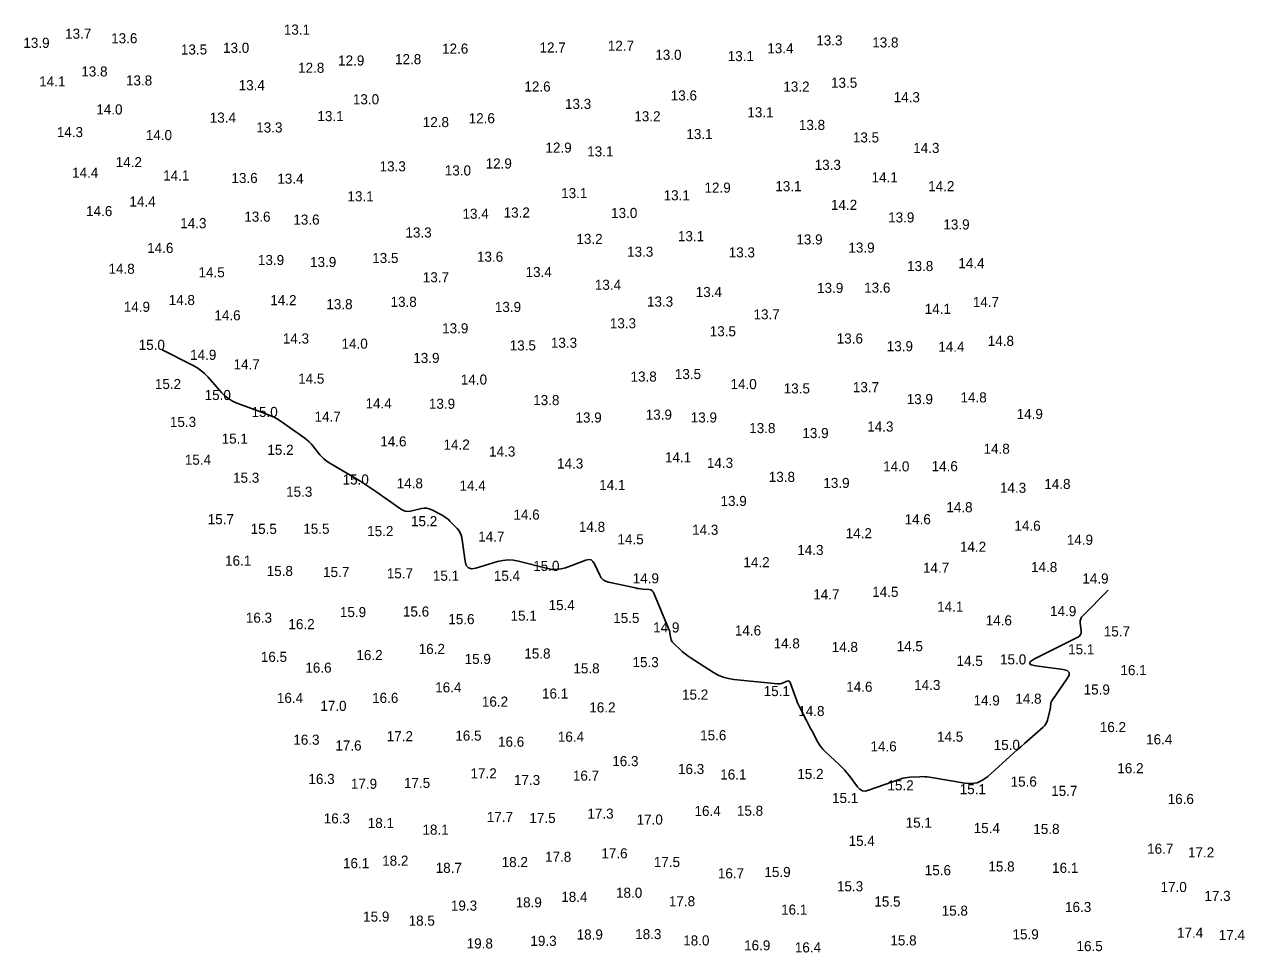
# Model space of a CAD drawing. Extents: x 1023796 to 1112670, y 656573 to 837340.
# Drawn here: x 1109748 to 1110353, y 665501 to 665961 of the extents above; entities that cross this region are included whole.
import ezdxf

# ---------------------------------------------------------------- set-up
doc = ezdxf.new("R2010")
doc.units = 0
doc.layers.add('V-CHAN-CONT-15FT', color=7, linetype='Continuous')
doc.layers.add('V-TOPO-SOUN', color=7, linetype='Continuous')

msp = doc.modelspace()

# ---------------------------------------------------------------- linework, layer by layer
at = {"layer": 'V-CHAN-CONT-15FT'}
msp.add_lwpolyline([(1109815.86, 665799.9), (1109830.86, 665792.39), (1109833.03, 665791.17), (1109835.06, 665789.76), (1109836.93, 665788.16), (1109838.66, 665786.37), (1109845.28, 665778.82), (1109847.02, 665777.06), (1109848.94, 665775.56), (1109851.04, 665774.32), (1109853.31, 665773.33), (1109866.91, 665768.42), (1109869.33, 665767.45), (1109871.66, 665766.32), (1109873.92, 665765.04), (1109876.09, 665763.59), (1109886.59, 665756.08), (1109887.69, 665755.23), (1109888.73, 665754.31), (1109889.71, 665753.32), (1109890.61, 665752.27), (1109894.11, 665747.89), (1109895.03, 665746.85), (1109896.02, 665745.89), (1109897.1, 665745.04), (1109898.27, 665744.27), (1109911.93, 665736.16), (1109914.46, 665734.62), (1109916.95, 665733.03), (1109919.42, 665731.39), (1109921.85, 665729.7), (1109934.05, 665721.01), (1109935.22, 665720.34), (1109936.44, 665719.95), (1109937.71, 665719.84), (1109939.04, 665720), (1109944.57, 665721.25), (1109945.87, 665721.43), (1109947.14, 665721.38), (1109948.38, 665721.11), (1109949.59, 665720.6), (1109954.45, 665718.07), (1109955.58, 665717.42), (1109956.64, 665716.7), (1109957.65, 665715.89), (1109958.6, 665715), (1109962.26, 665711.27), (1109963.09, 665710.29), (1109963.73, 665709.22), (1109964.18, 665708.07), (1109964.45, 665706.82), (1109966.08, 665695.05), (1109966.66, 665693.04), (1109967.74, 665691.81), (1109969.31, 665691.34), (1109971.37, 665691.66), (1109982.26, 665694.94), (1109984.85, 665695.53), (1109987.44, 665695.77), (1109990.05, 665695.64), (1109992.66, 665695.15), (1110007.07, 665691.44), (1110009.31, 665691.03), (1110011.54, 665690.97), (1110013.74, 665691.26), (1110015.93, 665691.89), (1110026.1, 665695.63), (1110027.46, 665695.92), (1110028.62, 665695.73), (1110029.57, 665695.04), (1110030.32, 665693.87), (1110032.9, 665688.2), (1110033.66, 665686.91), (1110034.63, 665685.91), (1110035.83, 665685.17), (1110037.24, 665684.71), (1110050.73, 665681.82), (1110051.55, 665681.65), (1110052.39, 665681.51), (1110053.22, 665681.4), (1110054.06, 665681.31), (1110057.43, 665681), (1110058.2, 665680.83), (1110058.85, 665680.49), (1110059.37, 665679.98), (1110059.76, 665679.28), (1110067.08, 665661.74), (1110067.31, 665661.14), (1110067.5, 665660.53), (1110067.65, 665659.91), (1110067.76, 665659.28), (1110068.13, 665656.74), (1110068.27, 665656.13), (1110068.51, 665655.57), (1110068.84, 665655.06), (1110069.26, 665654.59), (1110073.82, 665650.37), (1110074.75, 665649.54), (1110075.72, 665648.76), (1110076.73, 665648.02), (1110077.77, 665647.33), (1110089.4, 665639.97), (1110091.74, 665638.66), (1110094.19, 665637.66), (1110096.73, 665636.94), (1110099.38, 665636.52), (1110121.15, 665634.33), (1110121.76, 665634.3), (1110122.35, 665634.35), (1110122.94, 665634.48), (1110123.51, 665634.67), (1110125.79, 665635.61), (1110126.31, 665635.74), (1110126.75, 665635.67), (1110127.09, 665635.4), (1110127.35, 665634.92), (1110129.99, 665627.69), (1110130.52, 665626.3), (1110131.09, 665624.93), (1110131.7, 665623.57), (1110132.35, 665622.24), (1110135.43, 665616.18), (1110136.12, 665614.82), (1110136.83, 665613.47), (1110137.54, 665612.12), (1110138.26, 665610.77), (1110141.17, 665605.4), (1110141.94, 665604.09), (1110142.82, 665602.86), (1110143.79, 665601.71), (1110144.86, 665600.63), (1110151.93, 665594.08), (1110153.2, 665592.85), (1110154.4, 665591.56), (1110155.54, 665590.22), (1110156.63, 665588.83), (1110160.83, 665583.14), (1110161.96, 665581.97), (1110163.25, 665581.3), (1110164.68, 665581.14), (1110166.27, 665581.48), (1110182.03, 665587.08), (1110183.2, 665587.44), (1110184.38, 665587.72), (1110185.58, 665587.91), (1110186.79, 665588.01), (1110191.69, 665588.24), (1110192.91, 665588.26), (1110194.12, 665588.22), (1110195.34, 665588.12), (1110196.55, 665587.94), (1110214.07, 665584.99), (1110217.21, 665584.79), (1110220.14, 665585.27), (1110222.87, 665586.44), (1110225.4, 665588.3), (1110236.41, 665598.27), (1110238.2, 665599.89), (1110240, 665601.5), (1110241.81, 665603.1), (1110243.62, 665604.7), (1110252.93, 665612.88), (1110253.65, 665613.62), (1110254.24, 665614.43), (1110254.69, 665615.33), (1110255.01, 665616.31), (1110256.36, 665621.73), (1110256.44, 665622.07), (1110256.5, 665622.42), (1110256.55, 665622.77), (1110256.58, 665623.13), (1110256.67, 665624.55), (1110256.71, 665624.9), (1110256.8, 665625.23), (1110256.94, 665625.54), (1110257.12, 665625.84), (1110264.86, 665636.89), (1110265.76, 665638.63), (1110265.73, 665639.95), (1110264.77, 665640.87), (1110262.89, 665641.38), (1110249.25, 665643.14), (1110246.92, 665643.66), (1110246.04, 665644.42), (1110246.62, 665645.44), (1110248.65, 665646.7), (1110270.09, 665657.47), (1110270.89, 665658), (1110271.42, 665658.68), (1110271.7, 665659.49), (1110271.73, 665660.44), (1110271.31, 665664.54), (1110271.31, 665665.53), (1110271.52, 665666.45), (1110271.93, 665667.29), (1110272.55, 665668.06), (1110285.11, 665680.76)], dxfattribs=at)

# ---------------------------------------------------------------- texts
at = {"layer": 'V-TOPO-SOUN'}
for s, p in [('13.1 ', (1109876.21, 665956.26)), ('13.7 ', (1109767.7, 665954.24)), ('13.6 ', (1109790.55, 665951.96)), ('13.3 ', (1110140.33, 665950.92)), ('13.8 ', (1110168.08, 665949.9)), ('13.9 ', (1109747, 665949.69)), ('13.5 ', (1109825.15, 665946.41)), ('13.0 ', (1109846.03, 665947.23)), ('12.6 ', (1109954.69, 665946.83)), ('12.7 ', (1110003.05, 665947.4)), ('12.7 ', (1110036.92, 665948.25)), ('13.4 ', (1110116.05, 665946.99)), ('12.9 ', (1109903.13, 665940.95)), ('12.8 ', (1109931.36, 665941.6)), ('13.0 ', (1110060.48, 665943.78)), ('13.1 ', (1110096.41, 665943.12)), ('13.8 ', (1109775.74, 665935.51)), ('12.8 ', (1109883.28, 665937.34)), ('14.1 ', (1109754.85, 665930.55)), ('13.8 ', (1109797.89, 665931.06)), ('13.4 ', (1109853.79, 665928.69)), ('12.6 ', (1109995.54, 665928.03)), ('13.2 ', (1110123.99, 665928)), ('13.5 ', (1110147.64, 665929.9)), ('13.0 ', (1109910.47, 665921.71)), ('13.6 ', (1110068.14, 665923.6)), ('14.3 ', (1110178.73, 665922.75)), ('14.0 ', (1109783.17, 665916.68)), ('13.3 ', (1110015.65, 665919.42)), ('13.1 ', (1110106.13, 665915.25)), ('13.4 ', (1109839.46, 665912.63)), ('13.3 ', (1109862.51, 665907.74)), ('13.1 ', (1109892.87, 665913.35)), ('12.8 ', (1109945.12, 665910.4)), ('12.6 ', (1109967.89, 665912.3)), ('13.2 ', (1110050.07, 665913.27)), ('13.8 ', (1110131.7, 665908.98)), ('14.3 ', (1109763.6, 665905.43)), ('14.0 ', (1109807.73, 665903.96)), ('13.1 ', (1110075.89, 665904.47)), ('13.5 ', (1110158.49, 665902.78)), ('12.9 ', (1110005.98, 665897.75)), ('13.1 ', (1110026.69, 665895.84)), ('14.3 ', (1110188.42, 665897.58)), ('14.2 ', (1109792.8, 665890.54)), ('12.9 ', (1109976.3, 665889.87)), ('14.4 ', (1109771.14, 665885.28)), ('14.1 ', (1109816.35, 665883.91)), ('13.3 ', (1109923.7, 665888.45)), ('13.0 ', (1109956.05, 665886.41)), ('13.3 ', (1110139.54, 665889.2)), ('13.6 ', (1109850.21, 665882.66)), ('13.4 ', (1109872.99, 665882.33)), ('12.9 ', (1110084.88, 665877.89)), ('13.1 ', (1110120.02, 665878.61)), ('14.1 ', (1110167.77, 665883.04)), ('14.2 ', (1110195.84, 665878.61)), ('13.1 ', (1109907.76, 665873.6)), ('13.1 ', (1110013.78, 665875.17)), ('13.1 ', (1110064.6, 665874.09)), ('14.6 ', (1109778.11, 665866.25)), ('14.4 ', (1109799.61, 665870.99)), ('13.2 ', (1109985.24, 665865.53)), ('13.0 ', (1110038.55, 665865.32)), ('14.2 ', (1110147.6, 665869.33)), ('14.3 ', (1109824.81, 665860.26)), ('13.6 ', (1109856.59, 665863.48)), ('13.6 ', (1109880.92, 665862.03)), ('13.4 ', (1109964.83, 665864.94)), ('13.9 ', (1110175.97, 665863.12)), ('13.9 ', (1110203.38, 665859.63)), ('13.3 ', (1109936.54, 665855.65)), ('13.1 ', (1110071.69, 665853.81)), ('14.6 ', (1109808.41, 665848)), ('13.2 ', (1110021.35, 665852.45)), ('13.9 ', (1110130.45, 665852.2)), ('13.9 ', (1110156.27, 665848.14)), ('13.9 ', (1109863.35, 665842)), ('13.9 ', (1109889.22, 665841)), ('13.5 ', (1109920.05, 665842.99)), ('13.6 ', (1109972.01, 665843.63)), ('13.3 ', (1110046.48, 665846.11)), ('13.3 ', (1110096.9, 665845.77)), ('14.8 ', (1109789.23, 665837.66)), ('14.5 ', (1109833.88, 665835.92)), ('13.4 ', (1109996.12, 665836.04)), ('13.8 ', (1110185.37, 665839)), ('14.4 ', (1110210.8, 665840.41)), ('13.7 ', (1109945.13, 665833.42)), ('13.4 ', (1110030.5, 665829.7)), ('13.4 ', (1110080.54, 665826.14)), ('13.9 ', (1110140.74, 665828.15)), ('13.6 ', (1110164.08, 665828.28)), ('14.9 ', (1109796.82, 665818.8)), ('14.8 ', (1109819.09, 665822.15)), ('14.2 ', (1109869.48, 665822.08)), ('13.8 ', (1109897.29, 665820.09)), ('13.8 ', (1109929.14, 665821.26)), ('13.9 ', (1109980.88, 665818.72)), ('13.3 ', (1110056.34, 665821.39)), ('14.1 ', (1110194.14, 665817.77)), ('14.7 ', (1110217.99, 665821.16)), ('14.6 ', (1109841.75, 665814.55)), ('13.7 ', (1110109.2, 665815.06)), ('13.9 ', (1109954.73, 665808.13)), ('13.3 ', (1110037.92, 665810.62)), ('13.5 ', (1110087.48, 665806.65)), ('15.0 ', (1109804.2, 665799.9)), ('14.3 ', (1109875.7, 665803.06)), ('14.0 ', (1109904.83, 665800.5)), ('13.5 ', (1109988.25, 665799.63)), ('13.3 ', (1110008.68, 665800.96)), ('13.6 ', (1110150.49, 665803.07)), ('13.9 ', (1110175.29, 665799.25)), ('14.4 ', (1110200.86, 665798.99)), ('14.8 ', (1110225.39, 665801.89)), ('14.9 ', (1109829.72, 665794.97)), ('13.9 ', (1109940.41, 665793.42)), ('14.7 ', (1109851.27, 665790.23)), ('15.2 ', (1109812.24, 665780.49)), ('14.5 ', (1109883.31, 665783.15)), ('14.0 ', (1109964.02, 665782.7)), ('13.8 ', (1110048.19, 665784.18)), ('13.5 ', (1110070.18, 665785.43)), ('14.0 ', (1110097.79, 665780.46)), ('15.0 ', (1109836.93, 665775.04)), ('13.5 ', (1110124.18, 665778.3)), ('13.7 ', (1110158.48, 665778.94)), ('14.4 ', (1109916.75, 665770.85)), ('13.9 ', (1109948.16, 665770.69)), ('13.8 ', (1109999.91, 665772.51)), ('13.9 ', (1110185.19, 665773.02)), ('14.8 ', (1110211.88, 665773.87)), ('15.0 ', (1109860.17, 665766.64)), ('14.7 ', (1109891.45, 665764.34)), ('13.9 ', (1110020.88, 665763.88)), ('13.9 ', (1110055.73, 665765.31)), ('13.9 ', (1110078.06, 665763.91)), ('14.9 ', (1110239.72, 665765.65)), ('15.3 ', (1109819.68, 665761.7)), ('13.8 ', (1110107.07, 665758.63)), ('13.9 ', (1110133.43, 665756.17)), ('14.3 ', (1110165.61, 665759.4)), ('15.1 ', (1109845.36, 665753.39)), ('14.6 ', (1109924.04, 665752.02)), ('14.2 ', (1109955.43, 665750.46)), ('15.2 ', (1109868.04, 665747.86)), ('14.3 ', (1109978.02, 665747.01)), ('14.8 ', (1110223.32, 665748.4)), ('15.4 ', (1109827.09, 665742.94)), ('14.3 ', (1110011.75, 665741.08)), ('14.1 ', (1110065.25, 665744.13)), ('14.3 ', (1110086.07, 665741.37)), ('14.0 ', (1110173.51, 665739.65)), ('14.6 ', (1110197.55, 665739.73)), ('15.3 ', (1109851.02, 665734.02)), ('15.0 ', (1109905.36, 665733.13)), ('13.8 ', (1110116.77, 665734.45)), ('15.3 ', (1109877.35, 665727.07)), ('14.8 ', (1109932.19, 665731.24)), ('14.4 ', (1109963.35, 665730.09)), ('14.1 ', (1110032.66, 665730.42)), ('13.9 ', (1110143.85, 665731.43)), ('14.3 ', (1110231.45, 665729.03)), ('14.8 ', (1110253.45, 665730.91)), ('13.9 ', (1110092.83, 665722.48)), ('14.6 ', (1109990.11, 665715.72)), ('14.8 ', (1110204.85, 665719.39)), ('15.7 ', (1109838.44, 665713.45)), ('15.5 ', (1109859.73, 665708.65)), ('15.5 ', (1109885.85, 665708.7)), ('15.2 ', (1109939.29, 665712.45)), ('14.8 ', (1110022.57, 665709.64)), ('14.3 ', (1110078.74, 665708.19)), ('14.6 ', (1110184.16, 665713.43)), ('14.6 ', (1110238.62, 665710.21)), ('15.2 ', (1109917.54, 665707.54)), ('14.7 ', (1109972.65, 665704.84)), ('14.5 ', (1110041.71, 665703.51)), ('14.2 ', (1110154.92, 665706.49)), ('14.9 ', (1110264.62, 665703.23)), ('14.3 ', (1110130.9, 665698.18)), ('14.2 ', (1110211.59, 665699.78)), ('16.1 ', (1109847.05, 665692.87)), ('15.0 ', (1109999.91, 665690.28)), ('14.2 ', (1110104.19, 665692.11)), ('14.8 ', (1110246.86, 665689.7)), ('15.8 ', (1109867.7, 665687.76)), ('15.7 ', (1109895.68, 665687.24)), ('15.7 ', (1109927.29, 665686.58)), ('15.1 ', (1109950.13, 665685.4)), ('15.4 ', (1109980.39, 665685.37)), ('14.9 ', (1110049.26, 665684.12)), ('14.7 ', (1110193.27, 665689.35)), ('14.9 ', (1110272.32, 665684.04)), ('14.7 ', (1110138.84, 665676.14)), ('14.5 ', (1110168.09, 665677.43)), ('15.9 ', (1109904.02, 665667.37)), ('15.6 ', (1109935.29, 665667.65)), ('15.1 ', (1109988.68, 665665.62)), ('15.4 ', (1110007.55, 665670.84)), ('14.1 ', (1110200.3, 665670.1)), ('14.9 ', (1110256.31, 665667.85)), ('16.3 ', (1109857.35, 665664.59)), ('16.2 ', (1109878.49, 665661.4)), ('15.6 ', (1109957.8, 665663.88)), ('15.5 ', (1110039.6, 665664.46)), ('14.9 ', (1110059.42, 665659.77)), ('14.6 ', (1110224.37, 665663.26)), ('14.6 ', (1110099.97, 665658.26)), ('15.7 ', (1110282.96, 665657.8)), ('16.2 ', (1109943.11, 665649.12)), ('14.8 ', (1110119.16, 665651.86)), ('14.8 ', (1110147.98, 665650.07)), ('14.5 ', (1110180.22, 665650.48)), ('15.1 ', (1110265.27, 665648.94)), ('16.5 ', (1109864.8, 665645.18)), ('16.2 ', (1109912.19, 665646.05)), ('15.9 ', (1109965.89, 665644.13)), ('15.8 ', (1109995.49, 665646.84)), ('15.3 ', (1110049.18, 665642.56)), ('14.5 ', (1110209.93, 665643.19)), ('15.0 ', (1110231.48, 665643.93)), ('16.6 ', (1109886.88, 665639.83)), ('15.8 ', (1110019.85, 665639.48)), ('16.1 ', (1110291.23, 665638.59)), ('16.4 ', (1109951.29, 665630.05)), ('14.6 ', (1110155.19, 665630.34)), ('14.3 ', (1110188.9, 665631.21)), ('16.4 ', (1109872.77, 665624.81)), ('16.6 ', (1109920, 665624.82)), ('16.1 ', (1110004.27, 665626.98)), ('15.2 ', (1110073.74, 665626.47)), ('15.1 ', (1110114.25, 665628.19)), ('14.9 ', (1110218.35, 665623.59)), ('14.8 ', (1110239.09, 665624.43)), ('15.9 ', (1110272.97, 665628.99)), ('17.0 ', (1109894.31, 665620.86)), ('16.2 ', (1109974.46, 665622.97)), ('16.2 ', (1110027.73, 665620.09)), ('14.8 ', (1110131.4, 665618.3)), ('17.2 ', (1109927.25, 665605.82)), ('16.5 ', (1109961.26, 665606.11)), ('16.4 ', (1110012.14, 665605.57)), ('15.6 ', (1110082.71, 665606.28)), ('14.5 ', (1110200.23, 665605.58)), ('16.2 ', (1110280.98, 665610.35)), ('16.3 ', (1109880.9, 665604.07)), ('17.6 ', (1109901.76, 665601.22)), ('16.6 ', (1109982.45, 665603.09)), ('14.6 ', (1110167.23, 665600.77)), ('15.0 ', (1110228.33, 665601.51)), ('16.4 ', (1110303.95, 665604.28)), ('16.3 ', (1110039.13, 665593.47)), ('17.2 ', (1109968.8, 665587.41)), ('16.3 ', (1110071.74, 665589.54)), ('16.1 ', (1110092.69, 665586.84)), ('15.2 ', (1110130.92, 665587.12)), ('16.2 ', (1110289.66, 665589.94)), ('16.3 ', (1109888.39, 665584.63)), ('17.9 ', (1109909.47, 665582.23)), ('17.5 ', (1109935.8, 665582.66)), ('17.3 ', (1109990.35, 665584.09)), ('16.7 ', (1110019.6, 665586.26)), ('15.2 ', (1110175.65, 665581.46)), ('15.6 ', (1110236.74, 665583.32)), ('15.1 ', (1110148.14, 665575.18)), ('15.1 ', (1110211.48, 665579.56)), ('15.7 ', (1110256.88, 665578.71)), ('16.6 ', (1110314.65, 665574.71)), ('16.4 ', (1110079.92, 665568.75)), ('15.8 ', (1110100.96, 665568.86)), ('16.3 ', (1109896.01, 665565.05)), ('18.1 ', (1109917.83, 665562.78)), ('17.7 ', (1109976.88, 665565.77)), ('17.5 ', (1109998.03, 665565.24)), ('17.3 ', (1110026.79, 665567.42)), ('17.0 ', (1110051.2, 665564.47)), ('15.1 ', (1110184.67, 665562.95)), ('18.1 ', (1109944.98, 665559.47)), ('15.4 ', (1110218.42, 665560.27)), ('15.8 ', (1110247.99, 665559.83)), ('15.4 ', (1110156.37, 665553.91)), ('17.8 ', (1110005.79, 665546.02)), ('17.6 ', (1110033.71, 665547.73)), ('16.7 ', (1110304.45, 665550)), ('17.2 ', (1110324.71, 665548.2)), ('16.1 ', (1109905.55, 665542.85)), ('18.2 ', (1109924.98, 665544.09)), ('18.7 ', (1109951.53, 665540.53)), ('18.2 ', (1109984.27, 665543.41)), ('17.5 ', (1110059.74, 665543.43)), ('15.9 ', (1110114.61, 665538.46)), ('15.6 ', (1110194.15, 665539.36)), ('15.8 ', (1110225.71, 665541.22)), ('16.1 ', (1110257.32, 665540.53)), ('16.7 ', (1110091.52, 665537.81)), ('18.4 ', (1110013.83, 665526.16)), ('18.0 ', (1110040.99, 665528.2)), ('15.3 ', (1110150.58, 665531.4)), ('17.0 ', (1110311.12, 665531.03)), ('17.3 ', (1110332.87, 665526.61)), ('19.3 ', (1109959.08, 665521.82)), ('18.9 ', (1109991.18, 665523.42)), ('17.8 ', (1110067.22, 665523.97)), ('15.5 ', (1110169.12, 665523.83)), ('16.3 ', (1110263.72, 665521.11)), ('15.9 ', (1109915.53, 665516.37)), ('18.5 ', (1109938.12, 665514.35)), ('16.1 ', (1110122.89, 665519.82)), ('15.8 ', (1110202.54, 665519.32)), ('17.4 ', (1110319.27, 665508.35)), ('19.8 ', (1109966.9, 665503.04)), ('19.3 ', (1109998.51, 665504.32)), ('18.9 ', (1110021.46, 665507.47)), ('18.3 ', (1110050.5, 665507.66)), ('18.0 ', (1110074.33, 665504.55)), ('16.9 ', (1110104.54, 665502.11)), ('15.8 ', (1110177.1, 665504.56)), ('15.9 ', (1110237.68, 665507.57)), ('17.4 ', (1110339.99, 665507.24)), ('16.4 ', (1110129.69, 665501.07)), ('16.5 ', (1110269.44, 665501.72))]:
    msp.add_text(s, height=5, dxfattribs=at).set_placement(p)

doc.saveas('drawing.dxf')
